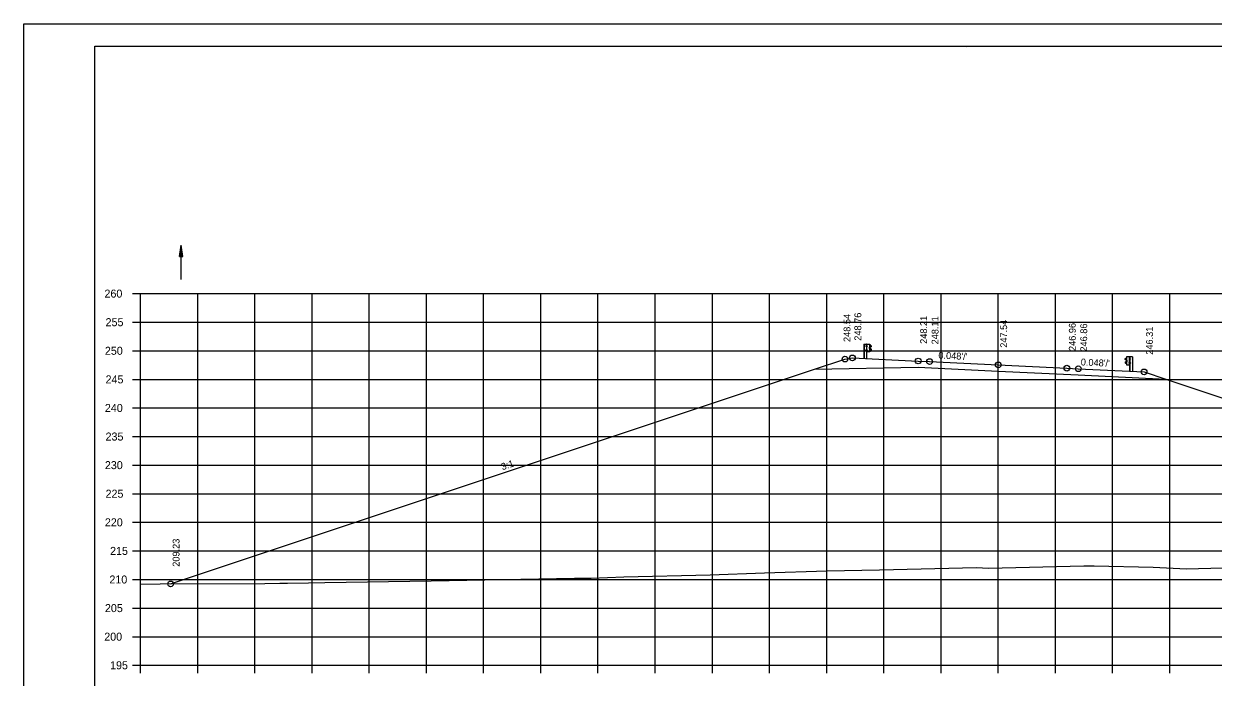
# Model space of a CAD drawing. Extents: x 1386544 to 1388153, y 379785 to 390999.
# Drawn here: x 1387189.3 to 1387397.3, y 390031.3 to 390145.6 of the extents above; entities that cross this region are included whole.
import ezdxf

# ---------------------------------------------------------------- set-up
doc = ezdxf.new("R2010")
doc.units = 0
for name, color, linetype in [('R_Alt Surface', 7, 'Continuous'), ('R_Axis', 7, 'Continuous'), ('R_Axis Annot', 7, 'Continuous'), ('R_Border', 7, 'Continuous'), ('R_Exist Surface', 7, 'Continuous'), ('R_Fin Surface', 7, 'Continuous'), ('R_Grid', 7, 'Continuous'), ('R_No Plot', 7, 'Continuous'), ('R_Proposed Road', 7, 'Continuous'), ('R_Water', 7, 'Continuous'), ('R_Xsect Elev', 7, 'Continuous'), ('R_Xsect Slope', 7, 'Continuous')]:
    doc.layers.add(name, color=color, linetype=linetype)

msp = doc.modelspace()

# ---------------------------------------------------------------- linework, layer by layer
at = {"layer": 'R_Alt Surface'}
msp.add_lwpolyline([(1387327.53, 390085.16), (1387345.68, 390085.52), (1387359.68, 390084.85), (1387373.68, 390084.18), (1387388.97, 390083.44)], dxfattribs=at)
at = {"layer": 'R_Axis'}
for p, q in [((1387208.28, 390098.4), (1387209.68, 390098.4)), ((1387209.68, 390033.4), (1387209.68, 390098.4)), ((1387208.28, 390093.4), (1387209.68, 390093.4)), ((1387208.28, 390088.4), (1387209.68, 390088.4)), ((1387208.28, 390083.4), (1387209.68, 390083.4)), ((1387208.28, 390078.4), (1387209.68, 390078.4)), ((1387208.28, 390073.4), (1387209.68, 390073.4)), ((1387208.28, 390068.4), (1387209.68, 390068.4)), ((1387208.28, 390063.4), (1387209.68, 390063.4)), ((1387208.28, 390058.4), (1387209.68, 390058.4)), ((1387208.28, 390053.4), (1387209.68, 390053.4)), ((1387208.28, 390048.4), (1387209.68, 390048.4)), ((1387208.28, 390043.4), (1387209.68, 390043.4)), ((1387208.28, 390038.4), (1387209.68, 390038.4)), ((1387208.28, 390033.4), (1387209.68, 390033.4)), ((1387209.68, 390033.4), (1387509.68, 390033.4)), ((1387209.68, 390032), (1387209.68, 390033.4)), ((1387219.68, 390032), (1387219.68, 390033.4)), ((1387229.68, 390032), (1387229.68, 390033.4)), ((1387239.68, 390032), (1387239.68, 390033.4)), ((1387249.68, 390032), (1387249.68, 390033.4)), ((1387259.68, 390032), (1387259.68, 390033.4)), ((1387269.68, 390032), (1387269.68, 390033.4)), ((1387279.68, 390032), (1387279.68, 390033.4)), ((1387289.68, 390032), (1387289.68, 390033.4)), ((1387299.68, 390032), (1387299.68, 390033.4)), ((1387309.68, 390032), (1387309.68, 390033.4)), ((1387319.68, 390032), (1387319.68, 390033.4)), ((1387329.68, 390032), (1387329.68, 390033.4)), ((1387339.68, 390032), (1387339.68, 390033.4)), ((1387349.68, 390032), (1387349.68, 390033.4)), ((1387359.68, 390032), (1387359.68, 390033.4)), ((1387369.68, 390032), (1387369.68, 390033.4)), ((1387379.68, 390032), (1387379.68, 390033.4)), ((1387389.68, 390032), (1387389.68, 390033.4))]:
    msp.add_line(p, q, dxfattribs=at)
at = {"layer": 'R_Border'}
for p, q in [((1387201.68, 390141.69), (1387517.86, 390141.69)), ((1387201.68, 389936.23), (1387201.68, 390141.69)), ((1387354.2, 390141.43), (1387354.2, 390141.43)), ((1387354.2, 390141.43), (1387354.2, 390141.43))]:
    msp.add_line(p, q, dxfattribs=at)
at = {"layer": 'R_Exist Surface'}
msp.add_lwpolyline([(1387209.68, 390047.6), (1387213.13, 390047.62), (1387231.45, 390047.72), (1387234.03, 390047.75), (1387235.39, 390047.76), (1387239.08, 390047.81), (1387241.94, 390047.86), (1387260.49, 390048.17), (1387285.58, 390048.63), (1387288.49, 390048.64), (1387294.2, 390048.86), (1387309.33, 390049.22), (1387318.83, 390049.54), (1387329.73, 390049.91), (1387338.93, 390050.11), (1387355.85, 390050.51), (1387357.97, 390050.41), (1387374.65, 390050.81), (1387376.46, 390050.77), (1387386.75, 390050.54), (1387392.61, 390050.24), (1387398.93, 390050.45)], dxfattribs=at)
at = {"layer": 'R_Fin Surface'}
msp.add_lwpolyline([(1387214.95, 390047.63), (1387327.53, 390085.16), (1387332.88, 390086.94), (1387334.18, 390087.16), (1387345.68, 390086.61), (1387347.68, 390086.51), (1387359.68, 390085.93), (1387371.68, 390085.36), (1387373.68, 390085.26), (1387385.18, 390084.71), (1387388.97, 390083.44), (1387430.72, 390069.53), (1387499.83, 390046.49)], dxfattribs=at)
at = {"layer": 'R_Grid'}
for p, q in [((1387209.68, 390098.4), (1387509.68, 390098.4)), ((1387209.68, 390033.4), (1387209.68, 390098.4)), ((1387219.68, 390033.4), (1387219.68, 390098.4)), ((1387229.68, 390033.4), (1387229.68, 390098.4)), ((1387239.68, 390033.4), (1387239.68, 390098.4)), ((1387249.68, 390033.4), (1387249.68, 390098.4)), ((1387259.68, 390033.4), (1387259.68, 390098.4)), ((1387269.68, 390033.4), (1387269.68, 390098.4)), ((1387279.68, 390033.4), (1387279.68, 390098.4)), ((1387289.68, 390033.4), (1387289.68, 390098.4)), ((1387299.68, 390033.4), (1387299.68, 390098.4)), ((1387309.68, 390033.4), (1387309.68, 390098.4)), ((1387319.68, 390033.4), (1387319.68, 390098.4)), ((1387329.68, 390033.4), (1387329.68, 390098.4)), ((1387339.68, 390033.4), (1387339.68, 390098.4)), ((1387349.68, 390033.4), (1387349.68, 390098.4)), ((1387359.68, 390033.4), (1387359.68, 390098.4)), ((1387369.68, 390033.4), (1387369.68, 390098.4)), ((1387379.68, 390033.4), (1387379.68, 390098.4)), ((1387389.68, 390033.4), (1387389.68, 390098.4)), ((1387209.68, 390093.4), (1387509.68, 390093.4)), ((1387209.68, 390088.4), (1387509.68, 390088.4)), ((1387209.68, 390083.4), (1387509.68, 390083.4)), ((1387209.68, 390078.4), (1387509.68, 390078.4)), ((1387209.68, 390073.4), (1387509.68, 390073.4)), ((1387209.68, 390068.4), (1387509.68, 390068.4)), ((1387209.68, 390063.4), (1387509.68, 390063.4)), ((1387209.68, 390058.4), (1387509.68, 390058.4)), ((1387209.68, 390053.4), (1387509.68, 390053.4)), ((1387209.68, 390048.4), (1387509.68, 390048.4)), ((1387209.68, 390043.4), (1387509.68, 390043.4)), ((1387209.68, 390038.4), (1387509.68, 390038.4)), ((1387209.68, 390033.4), (1387509.68, 390033.4))]:
    msp.add_line(p, q, dxfattribs=at)
at = {"layer": 'R_No Plot'}
msp.add_line((1387189.28, 390145.59), (1387522.61, 390145.59), dxfattribs=at)
for points in [[(1387189.27, 390145.59), (1387522.61, 390145.59), (1387522.61, 389932.25), (1387189.27, 389932.25)], [(1387435.6, 390141.69), (1387455.22, 390141.69), (1387455.22, 390131.81), (1387471.33, 390131.81), (1387494.53, 390131.81), (1387494.53, 390107.48), (1387517.86, 390107.48), (1387517.86, 389936.23), (1387201.68, 389936.23), (1387201.68, 390141.69)]]:
    msp.add_lwpolyline(points, close=True, dxfattribs=at)
for centre in [(1387332.88, 390086.94), (1387334.18, 390087.16), (1387345.68, 390086.61), (1387347.68, 390086.51), (1387359.68, 390085.93), (1387371.68, 390085.36), (1387373.68, 390085.26), (1387385.18, 390084.71), (1387385.18, 390084.71), (1387214.95, 390047.63)]:
    msp.add_circle(centre, 0.5, dxfattribs=at)
at = {"layer": 'R_Proposed Road'}
for p, q in [((1387336.18, 390089.58), (1387336.18, 390087.06)), ((1387336.21, 390089.58), (1387336.21, 390087.06)), ((1387336.62, 390088.59), (1387336.57, 390088.59)), ((1387336.57, 390088.48), (1387336.57, 390088.57)), ((1387336.62, 390088.56), (1387336.57, 390088.56)), ((1387336.62, 390088.49), (1387336.57, 390088.49)), ((1387336.62, 390088.46), (1387336.57, 390088.46)), ((1387336.63, 390089.28), (1387336.58, 390089.28)), ((1387336.58, 390089.17), (1387336.58, 390089.26)), ((1387336.63, 390089.25), (1387336.58, 390089.25)), ((1387336.63, 390089.18), (1387336.58, 390089.18)), ((1387336.63, 390089.15), (1387336.58, 390089.15)), ((1387336.62, 390088.49), (1387336.58, 390088.49)), ((1387336.63, 390089.18), (1387336.59, 390089.18)), ((1387336.62, 390088.46), (1387336.62, 390088.59)), ((1387336.7, 390089.58), (1387336.63, 390089.58)), ((1387336.63, 390089.15), (1387336.63, 390089.28)), ((1387336.67, 390087.06), (1387336.67, 390089.58)), ((1387336.7, 390089.58), (1387336.7, 390089.58)), ((1387336.76, 390089.21), (1387336.7, 390089.21)), ((1387336.76, 390088.52), (1387336.7, 390088.52)), ((1387336.71, 390089.27), (1387336.76, 390089.27)), ((1387336.71, 390089.15), (1387336.76, 390089.15)), ((1387336.76, 390088.59), (1387336.71, 390088.59)), ((1387336.76, 390088.46), (1387336.71, 390088.46)), ((1387336.76, 390089.27), (1387336.76, 390089.15)), ((1387336.76, 390088.46), (1387336.76, 390088.59)), ((1387337.13, 390088.85), (1387337.13, 390088.94)), ((1387337.19, 390088.96), (1387337.14, 390088.96)), ((1387337.19, 390088.92), (1387337.14, 390088.92)), ((1387337.19, 390088.86), (1387337.14, 390088.86)), ((1387337.19, 390088.86), (1387337.14, 390088.86)), ((1387337.19, 390088.83), (1387337.14, 390088.83)), ((1387337.19, 390088.83), (1387337.19, 390088.96)), ((1387337.2, 390088.21), (1387337.2, 390089.57)), ((1387337.34, 390089.36), (1387337.23, 390089.42)), ((1387337.23, 390088.37), (1387337.34, 390088.43)), ((1387337.33, 390089.35), (1387337.24, 390089.4)), ((1387337.24, 390088.83), (1387337.24, 390088.96)), ((1387337.24, 390088.35), (1387337.35, 390088.41)), ((1387337.26, 390088.83), (1387337.27, 390088.96)), ((1387337.44, 390088.66), (1387337.28, 390088.76)), ((1387337.29, 390089.03), (1387337.46, 390089.14)), ((1387337.45, 390088.68), (1387337.29, 390088.78)), ((1387337.3, 390089.01), (1387337.47, 390089.12)), ((1387337.46, 390089.24), (1387337.33, 390089.35)), ((1387337.47, 390089.26), (1387337.34, 390089.36)), ((1387337.34, 390088.43), (1387337.46, 390088.54)), ((1387337.35, 390088.41), (1387337.48, 390088.52)), ((1387336.7, 390088.21), (1387336.67, 390088.21)), ((1387381.88, 390087), (1387382.01, 390087.11)), ((1387382.05, 390086.75), (1387381.88, 390086.86)), ((1387381.89, 390086.99), (1387382.02, 390087.09)), ((1387382.07, 390086.78), (1387381.89, 390086.88)), ((1387381.9, 390086.42), (1387382.06, 390086.52)), ((1387381.92, 390086.4), (1387382.07, 390086.5)), ((1387382.01, 390087.11), (1387382.12, 390087.17)), ((1387382.02, 390087.09), (1387382.11, 390087.14)), ((1387382.09, 390086.57), (1387382.09, 390086.71)), ((1387382.11, 390086.58), (1387382.11, 390086.71)), ((1387382.15, 390085.96), (1387382.15, 390087.32)), ((1387382.17, 390086.57), (1387382.17, 390086.7)), ((1387382.17, 390086.7), (1387382.21, 390086.7)), ((1387382.17, 390086.67), (1387382.21, 390086.67)), ((1387382.17, 390086.6), (1387382.21, 390086.6)), ((1387382.17, 390086.6), (1387382.21, 390086.6)), ((1387382.17, 390086.57), (1387382.22, 390086.57)), ((1387382.22, 390086.59), (1387382.22, 390086.68)), ((1387382.64, 390087.02), (1387382.6, 390087.02)), ((1387382.6, 390087.02), (1387382.6, 390086.89)), ((1387382.6, 390086.95), (1387382.65, 390086.95)), ((1387382.65, 390086.89), (1387382.6, 390086.89)), ((1387382.6, 390086.21), (1387382.6, 390086.33)), ((1387382.6, 390086.33), (1387382.64, 390086.33)), ((1387382.65, 390087.32), (1387382.66, 390087.32)), ((1387382.65, 390087.32), (1387382.72, 390087.32)), ((1387382.69, 390084.81), (1387382.69, 390087.32)), ((1387382.72, 390086.9), (1387382.72, 390087.02)), ((1387382.72, 390087.02), (1387382.77, 390087.02)), ((1387382.72, 390086.99), (1387382.77, 390086.99)), ((1387382.72, 390086.93), (1387382.76, 390086.93)), ((1387382.72, 390086.93), (1387382.77, 390086.93)), ((1387382.72, 390086.9), (1387382.77, 390086.9)), ((1387382.73, 390086.21), (1387382.73, 390086.33)), ((1387382.73, 390086.33), (1387382.78, 390086.33)), ((1387382.78, 390086.91), (1387382.78, 390087.01)), ((1387382.79, 390086.22), (1387382.79, 390086.32)), ((1387383.15, 390087.32), (1387383.15, 390084.81)), ((1387383.18, 390087.32), (1387383.18, 390084.81)), ((1387382, 390086.16), (1387381.88, 390086.27)), ((1387382.02, 390086.17), (1387381.89, 390086.28)), ((1387382.12, 390086.1), (1387382, 390086.16)), ((1387382.12, 390086.12), (1387382.02, 390086.17)), ((1387382.6, 390086.27), (1387382.65, 390086.27)), ((1387382.6, 390086.21), (1387382.65, 390086.21)), ((1387382.65, 390085.96), (1387382.69, 390085.96)), ((1387382.73, 390086.3), (1387382.78, 390086.3)), ((1387382.73, 390086.24), (1387382.77, 390086.24)), ((1387382.73, 390086.24), (1387382.78, 390086.24)), ((1387382.73, 390086.21), (1387382.78, 390086.21))]:
    msp.add_line(p, q, dxfattribs=at)
for points in [[(1387336.18, 390089.58), (1387336.63, 390089.58), (1387336.63, 390087.06)], [(1387383.18, 390087.32), (1387382.72, 390087.32), (1387382.72, 390084.81)]]:
    msp.add_lwpolyline(points, dxfattribs=at)
for points in [[(1387336.56, 390088.56), (1387336.56, 390088.49), (1387336.54, 390088.49), (1387336.54, 390088.56)], [(1387336.57, 390089.25), (1387336.57, 390089.18), (1387336.55, 390089.18), (1387336.55, 390089.25)], [(1387336.62, 390088.61), (1387336.62, 390088.44), (1387336.63, 390088.44), (1387336.63, 390088.61)], [(1387336.63, 390089.3), (1387336.63, 390089.13), (1387336.64, 390089.13), (1387336.64, 390089.3)], [(1387337.23, 390089.58), (1387337.23, 390088.21), (1387336.7, 390088.21), (1387336.7, 390089.58)], [(1387336.76, 390089.27), (1387336.76, 390089.15), (1387336.7, 390089.15), (1387336.7, 390089.27)], [(1387336.76, 390088.59), (1387336.76, 390088.46), (1387336.7, 390088.46), (1387336.7, 390088.59)], [(1387337.13, 390088.92), (1387337.13, 390088.86), (1387337.11, 390088.86), (1387337.11, 390088.92)], [(1387337.19, 390088.98), (1387337.19, 390088.81), (1387337.2, 390088.81), (1387337.2, 390088.98)], [(1387382.13, 390087.32), (1387382.13, 390085.96), (1387382.65, 390085.96), (1387382.65, 390087.32)], [(1387382.17, 390086.72), (1387382.17, 390086.55), (1387382.16, 390086.55), (1387382.16, 390086.72)], [(1387382.22, 390086.67), (1387382.22, 390086.61), (1387382.25, 390086.61), (1387382.25, 390086.67)], [(1387382.6, 390087.02), (1387382.6, 390086.89), (1387382.65, 390086.89), (1387382.65, 390087.02)], [(1387382.6, 390086.33), (1387382.6, 390086.21), (1387382.65, 390086.21), (1387382.65, 390086.33)], [(1387382.72, 390087.04), (1387382.72, 390086.87), (1387382.71, 390086.87), (1387382.71, 390087.04)], [(1387382.73, 390086.35), (1387382.73, 390086.18), (1387382.72, 390086.18), (1387382.72, 390086.35)], [(1387382.78, 390086.99), (1387382.78, 390086.93), (1387382.8, 390086.93), (1387382.8, 390086.99)], [(1387382.79, 390086.3), (1387382.79, 390086.24), (1387382.81, 390086.24), (1387382.81, 390086.3)]]:
    msp.add_lwpolyline(points, close=True, dxfattribs=at)
for centre, radius, start, end in [((1387336.59, 390088.57), 0.022, 134.5745, 222.2244), ((1387336.66, 390088.52), 0.0922, 159.7423, 200.2577), ((1387336.59, 390088.48), 0.025, 140.9334, 216.6234), ((1387336.6, 390089.26), 0.022, 134.5745, 222.2244), ((1387336.67, 390089.21), 0.0922, 159.7423, 200.2577), ((1387336.6, 390089.17), 0.025, 140.9334, 216.6234), ((1387337.15, 390088.94), 0.022, 134.5745, 222.2244), ((1387337.22, 390088.89), 0.0922, 159.7423, 200.2577), ((1387337.16, 390088.85), 0.025, 140.9334, 216.6234), ((1387337.33, 390088.96), 0.0865, 118.106, 175.0444), ((1387337.31, 390088.82), 0.0703, 171.7804, 246.8536), ((1387337.33, 390088.96), 0.0622, 118.106, 175.0444), ((1387337.26, 390088.89), 0.0453, 282.9554, 86.0697), ((1387337.31, 390088.82), 0.0462, 171.7804, 246.8536), ((1387337.39, 390088.59), 0.0854, 325.2184, 59.12), ((1387337.39, 390088.59), 0.109, 325.2184, 59.12), ((1387337.43, 390089.19), 0.062, 299.2499, 57.9783), ((1387337.43, 390089.19), 0.0856, 299.2499, 57.9783), ((1387381.92, 390086.93), 0.0856, 122.0217, 240.7501), ((1387381.96, 390086.33), 0.109, 120.88, 214.7816), ((1387381.92, 390086.93), 0.062, 122.0217, 240.7501), ((1387381.96, 390086.33), 0.0854, 120.88, 214.7816), ((1387382.03, 390086.7), 0.0622, 4.9556, 61.894), ((1387382.09, 390086.63), 0.0453, 93.9303, 257.0446), ((1387382.04, 390086.57), 0.0462, 293.1464, 8.2196), ((1387382.03, 390086.7), 0.0865, 4.9556, 61.894), ((1387382.04, 390086.57), 0.0703, 293.1464, 8.2196), ((1387382.2, 390086.68), 0.022, 317.7756, 45.4255), ((1387382.13, 390086.64), 0.0922, 339.7423, 20.2577), ((1387382.19, 390086.59), 0.025, 323.3766, 39.0666), ((1387382.75, 390087), 0.022, 317.7756, 45.4255), ((1387382.68, 390086.96), 0.0922, 339.7423, 20.2577), ((1387382.75, 390086.91), 0.025, 323.3766, 39.0666), ((1387382.76, 390086.32), 0.022, 317.7756, 45.4255), ((1387382.69, 390086.27), 0.0922, 339.7423, 20.2577), ((1387382.76, 390086.22), 0.025, 323.3766, 39.0666)]:
    msp.add_arc(centre, radius, start, end, dxfattribs=at)
at = {"layer": 'R_Water'}
for p, q in [((1387216.48, 390104.89), (1387216.78, 390106.89)), ((1387216.48, 390104.89), (1387216.78, 390106.89)), ((1387216.53, 390104.89), (1387216.78, 390106.55)), ((1387216.53, 390104.89), (1387216.78, 390106.55)), ((1387216.58, 390104.89), (1387216.78, 390106.21)), ((1387216.58, 390104.89), (1387216.78, 390106.21)), ((1387216.63, 390104.89), (1387216.78, 390105.88)), ((1387216.63, 390104.89), (1387216.78, 390105.88)), ((1387216.68, 390104.89), (1387216.78, 390105.54)), ((1387216.68, 390104.89), (1387216.78, 390105.54)), ((1387216.73, 390104.89), (1387216.78, 390105.2)), ((1387216.73, 390104.89), (1387216.78, 390105.2)), ((1387216.78, 390100.89), (1387216.78, 390106.89)), ((1387217.08, 390104.89), (1387216.78, 390106.89)), ((1387217.08, 390104.89), (1387216.78, 390106.89)), ((1387217.03, 390104.89), (1387216.78, 390106.55)), ((1387217.03, 390104.89), (1387216.78, 390106.55)), ((1387216.98, 390104.89), (1387216.78, 390106.21)), ((1387216.98, 390104.89), (1387216.78, 390106.21)), ((1387216.93, 390104.89), (1387216.78, 390105.88)), ((1387216.93, 390104.89), (1387216.78, 390105.88)), ((1387216.87, 390104.89), (1387216.78, 390105.54)), ((1387216.87, 390104.89), (1387216.78, 390105.54)), ((1387216.82, 390104.89), (1387216.78, 390105.2)), ((1387216.82, 390104.89), (1387216.78, 390105.2)), ((1387216.48, 390104.89), (1387217.08, 390104.89)), ((1387216.48, 390104.89), (1387217.08, 390104.89))]:
    msp.add_line(p, q, dxfattribs=at)

# ---------------------------------------------------------------- texts
at = {"layer": 'R_Axis Annot'}
for s, p in [('260', (1387203.38, 390097.7)), ('255', (1387203.57, 390092.7)), ('250', (1387203.45, 390087.7)), ('245', (1387203.57, 390082.7)), ('240', (1387203.45, 390077.7)), ('235', (1387203.57, 390072.7)), ('230', (1387203.45, 390067.7)), ('225', (1387203.57, 390062.7)), ('220', (1387203.45, 390057.7)), ('215', (1387204.36, 390052.7)), ('210', (1387204.24, 390047.7)), ('205', (1387203.46, 390042.7)), ('200', (1387203.34, 390037.7)), ('195', (1387204.36, 390032.7))]:
    msp.add_text(s, height=1.4, dxfattribs=at).set_placement(p)
at = {"layer": 'R_Xsect Elev'}
for s, p in [('248.54', (1387333.83, 390089.94)), ('248.76', (1387335.73, 390090.16)), ('248.21', (1387347.23, 390089.61)), ('248.11', (1387349.23, 390089.51)), ('247.54', (1387361.23, 390088.93)), ('246.96', (1387373.23, 390088.36)), ('246.86', (1387375.23, 390088.26)), ('246.31', (1387386.73, 390087.71)), ('209.23', (1387216.5, 390050.63))]:
    msp.add_text(s, height=1.2, rotation=90, dxfattribs=at).set_placement(p)
at = {"layer": 'R_Xsect Slope'}
for s, rotation, p in [("0.048'/'", 357.2519, (1387349.19, 390087.04)), ("0.048'/'", 357.2519, (1387374.09, 390085.85)), ('3:1', 18.4349, (1387272.97, 390067.5))]:
    msp.add_text(s, height=1.2, rotation=rotation, dxfattribs=at).set_placement(p)

doc.saveas('drawing.dxf')
